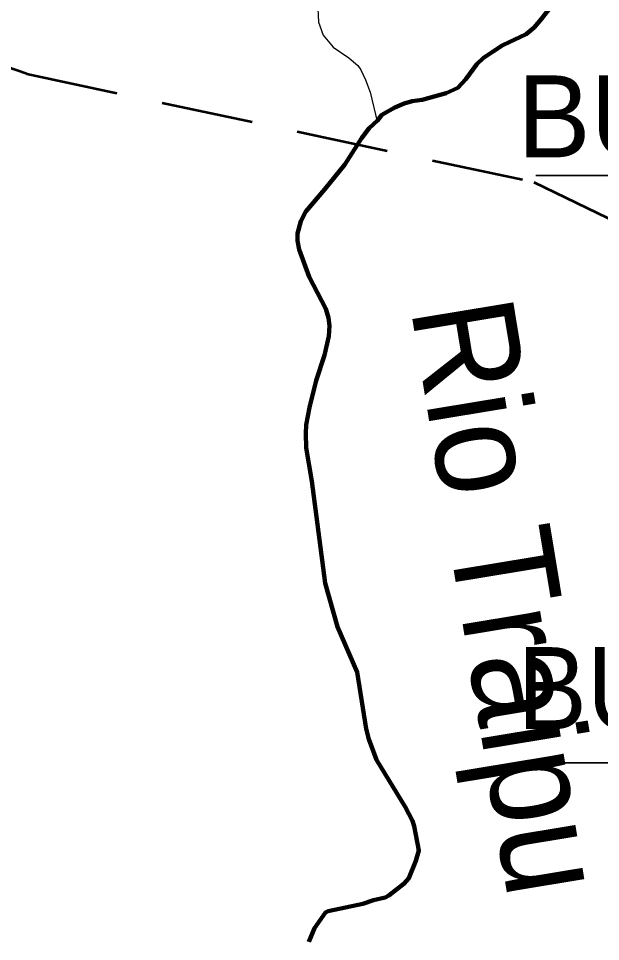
# Model space of a CAD drawing. Extents: x 553962 to 842807, y 8883888 to 9032388.
# Drawn here: x 735234 to 738077, y 8952044 to 8956549 of the extents above; entities that cross this region are included whole.
import ezdxf
from ezdxf.enums import TextEntityAlignment as Align

# ---------------------------------------------------------------- set-up
doc = ezdxf.new("R2010")
doc.units = 0
doc.header["$LTSCALE"] = 150
doc.linetypes.add('MEDIUM_DASHED', pattern=[4.5, 3, -1.5])
for name, color, linetype, lineweight in [('24', 7, 'Continuous', 25), ('40', 7, 'Continuous', 60), ('53', 7, 'Continuous', 106), ('60', 7, 'Continuous', 53), ('9', 7, 'Continuous', 90)]:
    doc.layers.add(name, color=color, linetype=linetype, lineweight=lineweight)
doc.layers.add('49', color=7, linetype='Continuous')

msp = doc.modelspace()

# ---------------------------------------------------------------- linework, layer by layer
at = {"layer": '24', "lineweight": 53}
for points in [[(737843.7, 8956619.2), (737789, 8956546.3), (737752.5, 8956505.2), (737714.4, 8956472.2), (737598.9, 8956418.2), (737504.9, 8956356), (737472.4, 8956325.7)], [(737472.4, 8956325.7), (737418.7, 8956252.2), (737418.7, 8956252.2), (737379.9, 8956210.5), (737322.3, 8956183.6), (737205.6, 8956151.2), (737156.3, 8956144.6), (737117.3, 8956134.5), (737071.6, 8956114.1), (737009.5, 8956078.2), (736986.8, 8956050.7), (736947.5, 8956013.9), (736911.1, 8955966.9), (736827.8, 8955836.5), (736730.5, 8955715.1), (736637.4, 8955606.6), (736612.6, 8955559.5), (736596.5, 8955498.8), (736596.9, 8955463.3), (736605.3, 8955420.7), (736653.1, 8955287.4), (736736, 8955131.5), (736748.2, 8955088.4), (736752.7, 8955048.8), (736749.8, 8954998.5), (736728.6, 8954905.6), (736687.7, 8954781.3), (736654.8, 8954650.4), (736639.8, 8954565.4), (736637.1, 8954522.9), (736639.7, 8954453.6), (736667, 8954290.4), (736732, 8953793.5), (736792.6, 8953579), (736888.8, 8953358.6), (736931.7, 8953081.8), (736945.3, 8953031.5), (736983.1, 8952931.3), (737123.4, 8952701.6), (737158.8, 8952633.3), (737167.3, 8952606.4), (737189.8, 8952488.2), (737175.2, 8952437.1), (737140.2, 8952353), (737118.4, 8952326.4), (737043.7, 8952268.4), (737024.6, 8952259.4), (736968.5, 8952246.4), (736915.8, 8952227.5), (736746.2, 8952191.8), (736734.2, 8952186), (736680.5, 8952109.1), (736652.4, 8952042.2)]]:
    msp.add_lwpolyline(points, dxfattribs=at)
at = {"layer": '24'}
msp.add_lwpolyline([(736695.8, 8956596.6), (736700.2, 8956530.8), (736723, 8956467.7), (736771.5, 8956408), (736847.3, 8956356.8), (736891.3, 8956319.1), (736906.1, 8956297.9), (736929.7, 8956249.7), (736951.9, 8956189.6), (736985.2, 8956045.4)], dxfattribs=at)
at = {"layer": '40', "lineweight": 35}
for points in [[(739470.7, 8955197.3), (739255, 8955783.1), (737760.5, 8955783.1)], [(739902.1, 8953547.6), (739378.3, 8952915.5), (737883.7, 8952915.5)]]:
    msp.add_lwpolyline(points, dxfattribs=at)
at = {"layer": '53'}
for points in [[(737843.7, 8956619.2), (737789, 8956546.3), (737752.5, 8956505.2), (737714.4, 8956472.2), (737598.9, 8956418.2), (737504.9, 8956356), (737472.4, 8956325.7)], [(737843.7, 8956619.2), (737789, 8956546.3), (737752.5, 8956505.2), (737714.4, 8956472.2), (737598.9, 8956418.2), (737504.9, 8956356), (737472.4, 8956325.7)], [(737843.7, 8956619.2), (737789, 8956546.3), (737752.5, 8956505.2), (737714.4, 8956472.2), (737598.9, 8956418.2), (737504.9, 8956356), (737472.4, 8956325.7)], [(737472.4, 8956325.7), (737418.7, 8956252.2), (737418.7, 8956252.2), (737379.9, 8956210.5), (737322.3, 8956183.6), (737205.6, 8956151.2), (737156.3, 8956144.6), (737117.3, 8956134.5), (737071.6, 8956114.1), (737009.5, 8956078.2), (736986.8, 8956050.7), (736947.5, 8956013.9), (736911.1, 8955966.9), (736827.8, 8955836.5), (736730.5, 8955715.1), (736637.4, 8955606.6), (736612.6, 8955559.5), (736596.5, 8955498.8), (736596.9, 8955463.3), (736605.3, 8955420.7), (736653.1, 8955287.4), (736736, 8955131.5), (736748.2, 8955088.4), (736752.7, 8955048.8), (736749.8, 8954998.5), (736728.6, 8954905.6), (736687.7, 8954781.3), (736654.8, 8954650.4), (736639.8, 8954565.4), (736637.1, 8954522.9), (736639.7, 8954453.6), (736667, 8954290.4), (736732, 8953793.5), (736792.6, 8953579), (736888.8, 8953358.6), (736931.7, 8953081.8), (736945.3, 8953031.5), (736983.1, 8952931.3), (737123.4, 8952701.6), (737158.8, 8952633.3), (737167.3, 8952606.4), (737189.8, 8952488.2), (737175.2, 8952437.1), (737140.2, 8952353), (737118.4, 8952326.4), (737043.7, 8952268.4), (737024.6, 8952259.4), (736968.5, 8952246.4), (736915.8, 8952227.5), (736746.2, 8952191.8), (736734.2, 8952186), (736680.5, 8952109.1), (736652.4, 8952042.2)], [(737472.4, 8956325.7), (737418.7, 8956252.2), (737418.7, 8956252.2), (737379.9, 8956210.5), (737322.3, 8956183.6), (737205.6, 8956151.2), (737156.3, 8956144.6), (737117.3, 8956134.5), (737071.6, 8956114.1), (737009.5, 8956078.2), (736986.8, 8956050.7), (736947.5, 8956013.9), (736911.1, 8955966.9), (736827.8, 8955836.5), (736730.5, 8955715.1), (736637.4, 8955606.6), (736612.6, 8955559.5), (736596.5, 8955498.8), (736596.9, 8955463.3), (736605.3, 8955420.7), (736653.1, 8955287.4), (736736, 8955131.5), (736748.2, 8955088.4), (736752.7, 8955048.8), (736749.8, 8954998.5), (736728.6, 8954905.6), (736687.7, 8954781.3), (736654.8, 8954650.4), (736639.8, 8954565.4), (736637.1, 8954522.9), (736639.7, 8954453.6), (736667, 8954290.4), (736732, 8953793.5), (736792.6, 8953579), (736888.8, 8953358.6), (736931.7, 8953081.8), (736945.3, 8953031.5), (736983.1, 8952931.3), (737123.4, 8952701.6), (737158.8, 8952633.3), (737167.3, 8952606.4), (737189.8, 8952488.2), (737175.2, 8952437.1), (737140.2, 8952353), (737118.4, 8952326.4), (737043.7, 8952268.4), (737024.6, 8952259.4), (736968.5, 8952246.4), (736915.8, 8952227.5), (736746.2, 8952191.8), (736734.2, 8952186), (736680.5, 8952109.1), (736652.4, 8952042.2)], [(737472.4, 8956325.7), (737418.7, 8956252.2), (737418.7, 8956252.2), (737379.9, 8956210.5), (737322.3, 8956183.6), (737205.6, 8956151.2), (737156.3, 8956144.6), (737117.3, 8956134.5), (737071.6, 8956114.1), (737009.5, 8956078.2), (736986.8, 8956050.7), (736947.5, 8956013.9), (736911.1, 8955966.9), (736827.8, 8955836.5), (736730.5, 8955715.1), (736637.4, 8955606.6), (736612.6, 8955559.5), (736596.5, 8955498.8), (736596.9, 8955463.3), (736605.3, 8955420.7), (736653.1, 8955287.4), (736736, 8955131.5), (736748.2, 8955088.4), (736752.7, 8955048.8), (736749.8, 8954998.5), (736728.6, 8954905.6), (736687.7, 8954781.3), (736654.8, 8954650.4), (736639.8, 8954565.4), (736637.1, 8954522.9), (736639.7, 8954453.6), (736667, 8954290.4), (736732, 8953793.5), (736792.6, 8953579), (736888.8, 8953358.6), (736931.7, 8953081.8), (736945.3, 8953031.5), (736983.1, 8952931.3), (737123.4, 8952701.6), (737158.8, 8952633.3), (737167.3, 8952606.4), (737189.8, 8952488.2), (737175.2, 8952437.1), (737140.2, 8952353), (737118.4, 8952326.4), (737043.7, 8952268.4), (737024.6, 8952259.4), (736968.5, 8952246.4), (736915.8, 8952227.5), (736746.2, 8952191.8), (736734.2, 8952186), (736680.5, 8952109.1), (736652.4, 8952042.2)]]:
    msp.add_lwpolyline(points, dxfattribs=at)
at = {"layer": '60', "linetype": 'MEDIUM_DASHED'}
msp.add_line((735275.1, 8956278.2), (737750.5, 8955750.6), dxfattribs=at)
at = {"layer": '60'}
for points in [[(735275.1, 8956278.2), (734691.7, 8956479.3)], [(737751.1, 8955750.3), (738318.9, 8955474.3), (738321.4, 8955473.1), (738323.9, 8955471.7), (738326.3, 8955470.3), (738328.7, 8955468.8), (738331.1, 8955467.3), (738333.4, 8955465.7), (738335.7, 8955464), (738337.9, 8955462.2), (738340.1, 8955460.4), (738342.2, 8955458.6)]]:
    msp.add_lwpolyline(points, dxfattribs=at)
at = {"layer": '9'}
for points in [[(737843.7, 8956619.2), (737789, 8956546.3), (737752.5, 8956505.2), (737714.4, 8956472.2), (737598.9, 8956418.2), (737594, 8956415)], [(737594, 8956415), (737504.9, 8956356), (737472.4, 8956325.7)], [(737472.4, 8956325.7), (737418.7, 8956252.2), (737418.7, 8956252.2), (737379.9, 8956210.5), (737322.3, 8956183.6), (737205.6, 8956151.2), (737156.3, 8956144.6), (737117.3, 8956134.5), (737071.6, 8956114.1), (737009.5, 8956078.2), (736986.8, 8956050.7), (736947.5, 8956013.9), (736911.1, 8955966.9), (736827.8, 8955836.5), (736730.5, 8955715.1), (736637.4, 8955606.6), (736612.6, 8955559.5), (736596.5, 8955498.8), (736596.9, 8955463.3), (736605.3, 8955420.7), (736653.1, 8955287.4), (736736, 8955131.5), (736748.2, 8955088.4), (736752.7, 8955048.8), (736749.8, 8954998.5), (736728.6, 8954905.6), (736687.7, 8954781.3), (736654.8, 8954650.4), (736639.8, 8954565.4), (736637.1, 8954522.9), (736639.7, 8954453.6), (736667, 8954290.4), (736732, 8953793.5), (736792.6, 8953579), (736888.8, 8953358.6), (736931.7, 8953081.8), (736945.3, 8953031.5), (736983.1, 8952931.3), (737123.4, 8952701.6), (737158.8, 8952633.3), (737167.3, 8952606.4), (737189.8, 8952488.2), (737175.2, 8952437.1), (737140.2, 8952353), (737118.4, 8952326.4), (737043.7, 8952268.4), (737024.6, 8952259.4), (736968.5, 8952246.4), (736915.8, 8952227.5), (736746.2, 8952191.8), (736734.2, 8952186), (736680.5, 8952109.1), (736652.4, 8952042.2)]]:
    msp.add_lwpolyline(points, dxfattribs=at)

# ---------------------------------------------------------------- texts
at = {"layer": '40'}
msp.add_text('BU-136', height=400, dxfattribs=at).set_placement((737671.3, 8955871.1))
at = {"layer": '40', "width": 0.95}
msp.add_text('BU-137', height=400, dxfattribs=at).set_placement((737671.3, 8953080.5))
at = {"layer": '49', "width": 0.95}
msp.add_text('Rio Traipu', height=500, rotation=279.367, dxfattribs=at).set_placement((737387.6, 8953687.8), align=Align.CENTER)

doc.saveas('drawing.dxf')
